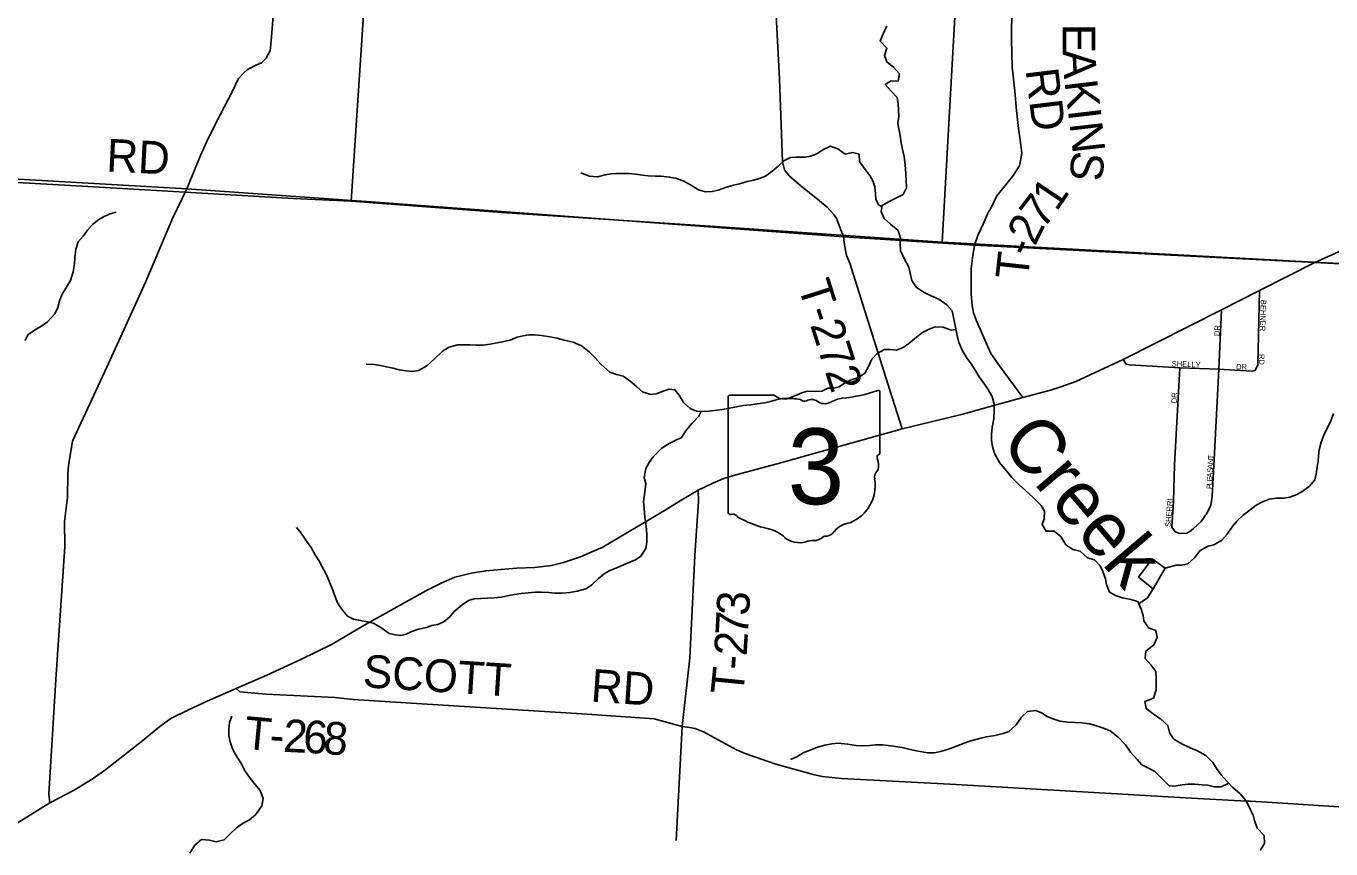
# Model space of a CAD drawing. Extents: x 1759416 to 2214760, y 252598 to 1116833.
# Drawn here: x 1986288 to 1998256, y 891749 to 899295 of the extents above; entities that cross this region are included whole.
import ezdxf

# ---------------------------------------------------------------- set-up
doc = ezdxf.new("R2010")
doc.units = 0
for name, color, linetype in [('GM_X_Minor_Lake', 7, 'Continuous'), ('GM_X_Minor_River', 7, 'Continuous'), ('GM_X_Minor_River_Text', 7, 'Continuous'), ('GM_X_Section', 7, 'Continuous'), ('GM_X_State_Location', 7, 'Continuous'), ('GM_X_State_Route', 7, 'Continuous'), ('GM_X_State_Shield', 7, 'Continuous'), ('GM_X_Township', 7, 'Continuous'), ('GM_X_Township_Road', 7, 'Continuous'), ('GM_X_Township_Road_Text', 7, 'Continuous'), ('GM_X_Township_Subdivision', 7, 'Continuous'), ('GM_X_Township_Subdivision_Text', 7, 'Continuous')]:
    doc.layers.add(name, color=color, linetype=linetype)

msp = doc.modelspace()

# ---------------------------------------------------------------- linework, layer by layer
at = {"layer": 'GM_X_Minor_Lake'}
for points in [[(1996626, 894135), (1996737, 894323), (1996616, 894409), (1996493, 894240)], [(1996493, 894240), (1996626, 894135)]]:
    msp.add_lwpolyline(points, dxfattribs=at)
at = {"layer": 'GM_X_Minor_River'}
for points in [[(1994310, 898274), (1994283, 898401), (1994293, 898467), (1994290, 898525), (1994286, 898581), (1994278, 898641), (1994223, 898698), (1994169, 898760), (1994223, 898792), (1994287, 898791), (1994300, 898857), (1994248, 898916), (1994184, 898966), (1994161, 899025), (1994183, 899091), (1994123, 899157), (1994154, 899229), (1994182, 899295)], [(1995628, 894846), (1995598, 894899), (1995524, 894971), (1995453, 895040), (1995401, 895084), (1995329, 895155), (1995276, 895221), (1995216, 895292), (1995174, 895368), (1995151, 895436), (1995143, 895499), (1995144, 895551), (1995148, 895617), (1995166, 895693), (1995169, 895773), (1995167, 895827), (1995148, 895897), (1995116, 895956), (1995078, 896012), (1995031, 896078), (1995001, 896131), (1994957, 896197), (1994920, 896247), (1994876, 896318), (1994843, 896392), (1994827, 896456), (1994815, 896520), (1994798, 896607), (1994784, 896683), (1994733, 896739), (1994661, 896790), (1994591, 896822), (1994525, 896853), (1994455, 896897), (1994414, 896962), (1994398, 897030), (1994385, 897084), (1994339, 897170), (1994309, 897235), (1994306, 897299), (1994310, 897349), (1994287, 897419), (1994217, 897478), (1994159, 897530), (1994132, 897596), (1994140, 897651), (1994198, 897684), (1994254, 897710), (1994333, 897751), (1994365, 897813), (1994360, 897884), (1994358, 897936), (1994354, 897990), (1994349, 898048), (1994341, 898100), (1994331, 898152), (1994316, 898222), (1994310, 898272), (1994310, 898274)], [(1994138, 897637), (1994106, 897657), (1994082, 897707), (1994079, 897759), (1994073, 897819), (1994057, 897869), (1994028, 897924), (1993976, 897992), (1993932, 898053), (1993929, 898121), (1993867, 898135), (1993801, 898119), (1993735, 898170), (1993667, 898194), (1993597, 898159), (1993540, 898125), (1993484, 898103), (1993434, 898094), (1993352, 898092), (1993300, 898089), (1993238, 898059), (1993187, 898009), (1993133, 897963), (1993069, 897918), (1993016, 897896), (1992960, 897882), (1992902, 897869), (1992832, 897849), (1992776, 897836), (1992702, 897814), (1992637, 897790), (1992581, 897777), (1992519, 897775), (1992455, 897794), (1992383, 897838), (1992314, 897877), (1992244, 897899), (1992188, 897911), (1992114, 897920), (1992062, 897920), (1991994, 897923), (1991942, 897927), (1991878, 897937), (1991819, 897944), (1991761, 897944), (1991705, 897943), (1991655, 897939), (1991599, 897931), (1991529, 897914), (1991457, 897918), (1991377, 897949)], [(1986552, 896655), (1986579, 896713), (1986597, 896785), (1986623, 896843), (1986658, 896901), (1986696, 896963), (1986719, 897041), (1986731, 897115), (1986736, 897169), (1986744, 897249), (1986767, 897315), (1986811, 897369), (1986851, 897423), (1986896, 897474), (1986954, 897522), (1987004, 897550), (1987060, 897574), (1987113, 897587)], [(1986280, 896411), (1986303, 896463), (1986375, 896512), (1986431, 896544), (1986486, 896582), (1986552, 896655)], [(1994817, 896512), (1994773, 896507), (1994699, 896535), (1994627, 896538), (1994571, 896516), (1994509, 896484), (1994440, 896429), (1994386, 896383), (1994332, 896347), (1994272, 896322), (1994214, 896330), (1994162, 896328), (1994095, 896293), (1994047, 896241), (1994016, 896173), (1993980, 896111), (1993922, 896073), (1993855, 896050), (1993805, 896026), (1993747, 895988), (1993697, 895975), (1993643, 895973), (1993587, 895947), (1993532, 895944), (1993454, 895946), (1993404, 895932), (1993340, 895905), (1993284, 895883), (1993222, 895879), (1993168, 895866), (1993115, 895852), (1993063, 895840), (1992995, 895831), (1992933, 895821), (1992867, 895814), (1992803, 895802), (1992741, 895790), (1992675, 895779), (1992623, 895773), (1992548, 895764), (1992488, 895760), (1992438, 895764), (1992378, 895787), (1992319, 895843), (1992277, 895910), (1992239, 895960), (1992187, 895966), (1992133, 895947), (1992069, 895921), (1992015, 895917), (1991941, 895942), (1991889, 895986), (1991827, 896041), (1991766, 896083), (1991704, 896100), (1991644, 896122), (1991560, 896195), (1991510, 896249), (1991453, 896309), (1991383, 896362), (1991305, 896395), (1991225, 896415), (1991159, 896432), (1991093, 896444), (1991015, 896456), (1990955, 896463), (1990899, 896463), (1990847, 896454), (1990793, 896442), (1990727, 896416), (1990641, 896397), (1990544, 896377), (1990482, 896370), (1990416, 896368), (1990358, 896371), (1990304, 896373), (1990246, 896371), (1990168, 896352), (1990108, 896314), (1990035, 896244), (1989965, 896179), (1989888, 896137), (1989828, 896128), (1989774, 896132), (1989710, 896144), (1989656, 896157), (1989594, 896171), (1989538, 896183), (1989480, 896190), (1989408, 896196)], [(1992480, 895761), (1992460, 895718), (1992398, 895652), (1992347, 895593), (1992299, 895521), (1992236, 895491), (1992186, 895467), (1992118, 895424), (1992039, 895346), (1992003, 895294), (1991972, 895238), (1991956, 895156), (1991972, 895098), (1991963, 895020), (1991951, 894934), (1991956, 894872), (1991964, 894792), (1991975, 894712), (1991983, 894631), (1991982, 894563), (1991974, 894505), (1991927, 894435), (1991877, 894400), (1991827, 894380), (1991775, 894356), (1991712, 894331), (1991644, 894301), (1991592, 894271), (1991538, 894228), (1991477, 894170), (1991421, 894134), (1991343, 894113), (1991277, 894101), (1991204, 894095), (1991138, 894096), (1991082, 894100), (1991016, 894105), (1990962, 894105), (1990894, 894099), (1990828, 894090), (1990768, 894082), (1990718, 894072), (1990646, 894059), (1990582, 894051), (1990520, 894048), (1990459, 894046), (1990397, 894042), (1990347, 894027), (1990287, 893987), (1990216, 893927), (1990174, 893876), (1990124, 893836), (1990064, 893806), (1990011, 893797), (1989961, 893781), (1989889, 893763), (1989827, 893742), (1989775, 893720), (1989725, 893706), (1989673, 893711), (1989619, 893725), (1989543, 893780), (1989473, 893820), (1989421, 893832), (1989357, 893843), (1989291, 893855), (1989237, 893884), (1989190, 893938), (1989146, 894006), (1989120, 894071), (1989095, 894137), (1989075, 894189), (1989047, 894255), (1989004, 894336), (1988972, 894394), (1988941, 894446), (1988903, 894513), (1988859, 894571), (1988810, 894646), (1988770, 894698)], [(1996736, 894323), (1996838, 894350), (1996888, 894350), (1996944, 894365), (1997006, 894417), (1997057, 894487), (1997131, 894524), (1997183, 894538), (1997255, 894580), (1997304, 894637), (1997350, 894703), (1997393, 894755), (1997453, 894809), (1997517, 894858), (1997570, 894902), (1997630, 894932), (1997690, 894955), (1997754, 894965), (1997826, 894965), (1997881, 894974), (1997939, 894996), (1997989, 895024), (1998059, 895077), (1998108, 895135), (1998120, 895187), (1998131, 895251), (1998139, 895305), (1998143, 895355), (1998150, 895409), (1998168, 895479), (1998192, 895543), (1998221, 895607), (1998253, 895667), (1998280, 895743)], [(1997608, 891735), (1997648, 891799), (1997643, 891871), (1997581, 891939), (1997555, 892009), (1997542, 892060), (1997516, 892114), (1997478, 892190), (1997423, 892255), (1997357, 892311), (1997301, 892370), (1997254, 892424), (1997214, 892476), (1997172, 892541), (1997109, 892605), (1997033, 892650), (1996965, 892676), (1996889, 892713), (1996817, 892757), (1996780, 892808), (1996760, 892882), (1996696, 892938), (1996627, 892987), (1996561, 893036), (1996551, 893100), (1996628, 893133), (1996654, 893207), (1996654, 893257), (1996653, 893307), (1996651, 893376), (1996606, 893436), (1996552, 893494), (1996560, 893562), (1996631, 893620), (1996663, 893688), (1996650, 893752), (1996582, 893777), (1996540, 893841), (1996534, 893891), (1996517, 893947), (1996487, 894018), (1996421, 894036), (1996345, 894053), (1996281, 894073), (1996225, 894105), (1996198, 894174), (1996188, 894226), (1996163, 894294), (1996139, 894346), (1996087, 894399), (1996023, 894419), (1995956, 894480), (1995890, 894496), (1995824, 894539), (1995778, 894613), (1995718, 894664), (1995644, 894662), (1995609, 894724), (1995625, 894776), (1995628, 894846)], [(1996495, 893998), (1996573, 894051), (1996626, 894135)], [(1987790, 891709), (1987835, 891783), (1987897, 891835), (1987969, 891830), (1988033, 891814), (1988105, 891833), (1988158, 891883), (1988218, 891943), (1988272, 891981), (1988337, 892016), (1988395, 892064), (1988451, 892144), (1988464, 892210), (1988434, 892286), (1988389, 892341), (1988343, 892397), (1988299, 892461), (1988258, 892540), (1988208, 892616), (1988182, 892666), (1988159, 892731), (1988147, 892787), (1988148, 892847), (1988154, 892909), (1988176, 892967)], [(1997320, 892351), (1997251, 892318), (1997189, 892318), (1997127, 892333), (1997075, 892337), (1997009, 892344), (1996945, 892344), (1996893, 892338), (1996837, 892327), (1996775, 892325), (1996711, 892388), (1996641, 892460), (1996588, 892488), (1996522, 892519), (1996478, 892569), (1996418, 892636), (1996373, 892704), (1996305, 892775), (1996233, 892831), (1996161, 892858), (1996098, 892882), (1996042, 892895), (1995972, 892905), (1995912, 892907), (1995841, 892910), (1995773, 892920), (1995706, 892941), (1995654, 892963), (1995602, 892998), (1995550, 893018), (1995472, 893008), (1995419, 892957), (1995369, 892887), (1995302, 892825), (1995250, 892806), (1995176, 892790), (1995096, 892776), (1995044, 892765), (1994945, 892737), (1994893, 892718), (1994821, 892692), (1994741, 892661), (1994677, 892641), (1994620, 892629), (1994558, 892630), (1994470, 892646), (1994398, 892661), (1994323, 892679), (1994263, 892688), (1994197, 892698), (1994145, 892704), (1994078, 892703), (1994028, 892697), (1993960, 892694), (1993902, 892696), (1993824, 892710), (1993738, 892719), (1993680, 892713), (1993616, 892702), (1993548, 892682), (1993496, 892662), (1993417, 892629), (1993359, 892595), (1993301, 892570)]]:
    msp.add_lwpolyline(points, dxfattribs=at)
at = {"layer": 'GM_X_Section'}
for points in [[(1989634, 903190), (1989270, 897688), (1988740, 897714), (1986801, 897826), (1984910, 897934), (1983794, 898018), (1984176, 903528)], [(1995000, 902804), (1994692, 897314), (1992611, 897457), (1990651, 897584), (1989270, 897688), (1989634, 903190)], [(2000850, 902442), (2000460, 897008), (1999353, 897062), (1994692, 897314), (1995000, 902804)]]:
    msp.add_lwpolyline(points, close=True, dxfattribs=at)
at = {"layer": 'GM_X_State_Route'}
msp.add_lwpolyline([(1986152, 891953), (1986507, 892172), (1986730, 892288), (1986904, 892396), (1987019, 892476), (1987149, 892579), (1987345, 892730), (1987516, 892872), (1987617, 892946), (1987783, 893029), (1987978, 893115), (1988215, 893221), (1988495, 893344), (1988808, 893485), (1989096, 893626), (1989400, 893806), (1989956, 894115), (1990095, 894187), (1990222, 894240), (1990374, 894277), (1990504, 894300), (1990786, 894323), (1990955, 894331), (1991108, 894349), (1991219, 894375), (1991372, 894427), (1991478, 894474), (1991571, 894514), (1992151, 894857), (1992287, 894940), (1992454, 895038), (1992594, 895105), (1992689, 895145), (1992798, 895179), (1993177, 895282), (1994325, 895603), (1994868, 895732), (1995109, 895799), (1995431, 895890), (1995686, 895956), (1995780, 895986), (1995918, 896036), (1996351, 896238), (1997253, 896694), (1997601, 896869), (1998108, 897126), (1998748, 897414)], dxfattribs=at)
at = {"layer": 'GM_X_State_Shield'}
for p, q in [((1992728, 895892), (1992728, 894835)), ((1993150, 895910), (1992742, 895910)), ((1994120, 895383), (1994120, 895936)), ((1994120, 895383), (1994120, 895383))]:
    msp.add_line(p, q, dxfattribs=at)
for centre, radius, start, end in [((1993624, 897350), 1476, 275.8445, 288.9065), ((1994105, 895938), 15.5, 351.8621, 97.738), ((1992744, 895894), 16.1, 98.1301, 188.1301), ((1993247, 896032), 156, 231.6195, 271.1119), ((1993299, 895317), 562, 80.4867, 94.9883), ((1993426, 895899), 45.1, 219.7921, 297.1024), ((1993492, 895777), 93.8, 54.4667, 119.1411), ((1993613, 895945), 113, 233.8562, 294.8282), ((1993813, 895587), 297, 97.3462, 120.7689), ((1994117, 895343), 24, 107.944, 210.337), ((1994104, 895381), 16.6, 289.6038, 7.7341), ((1993964, 895273), 144, 340.033, 23.6496), ((1993707, 895082), 369, 292.3089, 8.9858), ((1994176, 895152), 105, 136.8065, 186.9296), ((1992744, 894833), 16.3, 171.9584, 258.3066), ((1992747, 894941), 124, 267.339, 280.6039), ((1992772, 894774), 44.8, 29.7484, 93.2717), ((1993337, 895723), 1066, 240.4129, 257.1985), ((1993020, 894360), 334, 47.1842, 75.836), ((1993607, 894733), 119, 282.8732, 323.2771), ((1993863, 894538), 202, 94.4031, 142.5768), ((1993380, 894769), 212, 230.7004, 286.2918), ((1993503, 894403), 174, 85.6951, 111.2099), ((1993518, 894690), 113, 268.777, 315.5493), ((1993620, 894587), 31.8, 65.7517, 132.6484)]:
    msp.add_arc(centre, radius, start, end, dxfattribs=at)
at = {"layer": 'GM_X_Township'}
for points in [[(1999329, 897063), (1998108, 897126), (1994987, 897287), (1993785, 897363), (1989453, 897682), (1987762, 897801), (1983819, 898028), (1979115, 898305), (1979144, 898890), (1979148, 898965), (1979181, 899629), (1979253, 901083), (1979280, 901405), (1979291, 901555), (1979302, 901673), (1979490, 905682), (1979566, 907131), (1979748, 910072), (1979980, 914711), (1980054, 916429)], [(1978275, 883589), (1978648, 890099), (1978676, 890411), (1978673, 890545), (1978688, 890708), (1978698, 890834), (1978707, 890875), (1979115, 898305), (1983819, 898028), (1987762, 897801), (1989453, 897682), (1993785, 897363), (1994987, 897287), (1998108, 897126), (1999329, 897063)]]:
    msp.add_lwpolyline(points, dxfattribs=at)
at = {"layer": 'GM_X_Township_Road'}
for points in [[(1988966, 900438), (1988886, 900315), (1988793, 900160), (1988755, 900076), (1988687, 899898), (1988635, 899752), (1988614, 899710), (1988576, 899660), (1988552, 899618), (1988526, 899556), (1988561, 899464), (1988537, 899161), (1988526, 899068), (1988491, 899001), (1988447, 898957), (1988377, 898928), (1988316, 898893), (1988281, 898864), (1988238, 898815), (1988177, 898693), (1988031, 898412), (1987943, 898231), (1987888, 898109), (1987762, 897801)], [(1993729, 897515), (1993725, 897526), (1993694, 897569), (1993636, 897635), (1993548, 897708), (1993399, 897827), (1993288, 897923), (1993245, 897976), (1993227, 898049), (1993200, 898811), (1993151, 899746), (1993136, 899961), (1993134, 900201)], [(1995346, 900059), (1995330, 899607), (1995329, 899461), (1995326, 899179), (1995332, 898918), (1995358, 898697), (1995374, 898521), (1995390, 898357), (1995410, 898226), (1995418, 898154)], [(1995418, 898154), (1995421, 898126), (1995401, 898012), (1995337, 897915), (1995193, 897738), (1995142, 897633), (1995114, 897585), (1995067, 897478), (1995018, 897376), (1994987, 897287), (1994971, 897190), (1994957, 897068), (1994957, 896838), (1994966, 896733), (1994978, 896666), (1995005, 896593), (1995060, 896467), (1995137, 896292), (1995217, 896180), (1995431, 895890)], [(1983819, 898028), (1987762, 897801)], [(1987762, 897801), (1987630, 897529), (1987385, 896953), (1987028, 896166), (1986714, 895489), (1986676, 895266), (1986671, 895189), (1986669, 894972), (1986641, 894751), (1986643, 894521), (1986561, 893303), (1986497, 892251), (1986507, 892172)], [(1987762, 897801), (1989453, 897682)], [(1994325, 895603), (1994210, 895956), (1993997, 896635), (1993843, 897121), (1993814, 897190), (1993798, 897272), (1993785, 897363), (1993729, 897515)], [(1992251, 891825), (1992307, 892871), (1992376, 893500), (1992422, 894439), (1992456, 894938), (1992454, 895038)], [(1988215, 893221), (1988250, 893189), (1988489, 893169), (1989124, 893137), (1989287, 893119), (1989968, 893077), (1991434, 892984), (1992049, 892942), (1992307, 892871)], [(1992307, 892871), (1992373, 892864), (1992425, 892854), (1992501, 892823), (1992804, 892658), (1992884, 892623), (1993166, 892527), (1993521, 892427), (1993593, 892413), (1993767, 892396), (1994820, 892340), (1995820, 892282), (1996924, 892218), (1997482, 892188), (1997517, 892186)], [(1997517, 892186), (1997673, 892178), (1998659, 892115), (1999075, 892112)]]:
    msp.add_lwpolyline(points, dxfattribs=at)
at = {"layer": 'GM_X_Township_Subdivision'}
for points in [[(1997601, 896869), (1997585, 896187), (1997563, 896135)], [(1996872, 894642), (1996934, 894645), (1996971, 894667), (1996997, 894688), (1997066, 894752), (1997123, 894830), (1997156, 894903), (1997168, 894982), (1997187, 895321), (1997229, 896149), (1997253, 896694)], [(1997563, 896135), (1997530, 896131), (1997229, 896149), (1996871, 896161), (1996411, 896187), (1996378, 896195), (1996351, 896238)], [(1996872, 894642), (1996828, 894657), (1996796, 894699), (1996813, 894935), (1996821, 895272), (1996871, 896161)]]:
    msp.add_lwpolyline(points, dxfattribs=at)

# ---------------------------------------------------------------- texts
at = {"layer": 'GM_X_Minor_River_Text'}
msp.add_text('Creek', height=500.1, rotation=310.3228, dxfattribs=at).set_placement((1995212, 895470))
at = {"layer": 'GM_X_State_Location'}
for s in ['s', 'r']:
    msp.add_text(s, height=1, dxfattribs=at).set_placement((1993409, 895293))
msp.add_text('3', height=1, rotation=0, dxfattribs=at).set_placement((1993258, 895220))
at = {"layer": 'GM_X_State_Shield'}
msp.add_text('3', height=696, dxfattribs=at).set_placement((1993274, 894910))
at = {"layer": 'GM_X_Township_Road_Text'}
for s, rotation, p in [('E', 269.9985, (1995796, 899315)), ('A', 273.0598, (1995796, 899073)), ('RD', 276.8817, (1995455, 898894)), ('K', 276.8502, (1995812, 898787)), ('I', 276.7368, (1995844, 898526)), ('N', 276.5236, (1995858, 898403)), ('RD', 357.0387, (1987020, 897963)), ('S', 262.9021, (1995888, 898160)), ('1', 55.9233, (1995740, 897586)), ('7', 52.4765, (1995616, 897424)), ('2', 63.9679, (1995543, 897271)), ('-', 66.1762, (1995495, 897161)), ('T', 83.7691, (1995477, 896961)), ('T-272', 287.6382, (1993364, 896915)), ('3', 87.0881, (1992919, 893884)), ('7', 86.9492, (1992909, 893699)), ('2', 86.3987, (1992897, 893512)), ('SCOTT', 356.3295, (1989372, 893233)), ('-', 85.7912, (1992888, 893385)), ('RD', 356.0533, (1991462, 893101)), ('T', 84.3252, (1992865, 893154)), ('T', 354.6135, (1988280, 892669)), ('2', 357.1934, (1988641, 892640)), ('6', 357.0898, (1988825, 892631)), ('8', 356.0315, (1989008, 892621)), ('-', 356.8362, (1988516, 892647))]:
    msp.add_text(s, height=300, rotation=rotation, dxfattribs=at).set_placement(p)
at = {"layer": 'GM_X_Township_Subdivision_Text'}
for s, rotation, p in [('BEHNER', 267.9557, (1997614, 896785)), ('DR', 86.9775, (1997235, 896451)), ('SHELLY', 357.8779, (1996796, 896174)), ('DR', 356.989, (1997386, 896148)), ('RD', 270, (1997597, 896288)), ('DR', 86.989, (1996843, 895835)), ('T', 84.9391, (1997178, 895320)), ('S', 87.2005, (1997172, 895197)), ('A', 87.2006, (1997174, 895232)), ('N', 86.8517, (1997176, 895276)), ('L', 87.2126, (1997166, 895083)), ('E', 87.2126, (1997168, 895118)), ('A', 87.2009, (1997170, 895153)), ('P', 87.2126, (1997165, 895048)), ('SHERRI', 85.4285, (1996786, 894700))]:
    msp.add_text(s, height=50, rotation=rotation, dxfattribs=at).set_placement(p)

doc.saveas('drawing.dxf')
